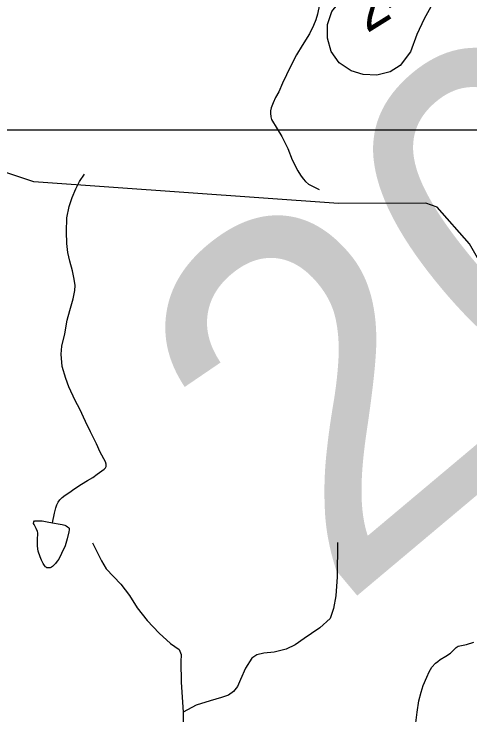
# Model space of a CAD drawing. Extents: x 2001466 to 31450019, y -30647475 to 847247.
# Drawn here: x 2211687 to 2214393, y 759130 to 763287 of the extents above; entities that cross this region are included whole.
import ezdxf

# ---------------------------------------------------------------- set-up
doc = ezdxf.new("R2010")
doc.units = 0
for name, color, linetype in [('Exist Hydrographic Creek Single Shore', 7, 'Continuous'), ('Exist Hydrographic Misc Water Feature', 7, 'Continuous'), ('Exist Road Non-System Type 51', 7, 'Continuous'), ('Exist Road Secondary Structure Standard Bridge Number Label', 7, 'Continuous'), ('Exist Road Secondary Type 51 Number Label', 7, 'Continuous'), ('Map Preparation Inset Cut Line', 7, 'Continuous')]:
    doc.layers.add(name, color=color, linetype=linetype)

msp = doc.modelspace()

# ---------------------------------------------------------------- linework, layer by layer
at = {"layer": 'Exist Hydrographic Creek Single Shore'}
msp.add_lwpolyline([(2216604.6, 762580), (2216571.1, 762525.1), (2216456.9, 762340.3), (2216366.1, 762263.4), (2216095.6, 762037.3), (2216010.3, 761983.3), (2215857.6, 761885.6), (2215714.9, 761774.8), (2215573.8, 761633.4), (2214875.8, 761493.6), (2214690.9, 761677.8), (2214498.7, 761734.2), (2214388.8, 761923.5), (2214196.9, 762140.7), (2214129.8, 762165), (2213612.9, 762162.4), (2211804.8, 762291.5), (2211436.9, 762413.8), (2211302.1, 762476.7)], dxfattribs=at)
at = {"layer": 'Exist Hydrographic Misc Water Feature'}
for points in [[(2213499.9, 763342.5), (2213488.6, 763286.6), (2213478.6, 763252.5), (2213464.9, 763218.4), (2213440.9, 763168.5), (2213397.6, 763100), (2213364, 763043.8), (2213330.3, 762979.5), (2213304.7, 762925.4), (2213279.3, 762877.3), (2213257.5, 762825.4), (2213237.9, 762791.1), (2213223.9, 762759.1), (2213212.4, 762730.8), (2213208.1, 762712.8), (2213208.5, 762699), (2213210.8, 762676.7), (2213214.9, 762661.1), (2213248.9, 762605.2), (2213277, 762559.6), (2213311.7, 762489.9), (2213338.3, 762421.8), (2213370.7, 762356), (2213387.1, 762330.4), (2213403.1, 762308.5), (2213417.5, 762292.6), (2213435.1, 762278.6), (2213497.5, 762245.2)], [(2211915.3, 760268.8), (2211927.2, 760327.1), (2211935.2, 760359.2), (2211940.7, 760375.3), (2211948.9, 760391.2), (2211959, 760405), (2211972.3, 760419.2), (2211990.3, 760433.5), (2212012.3, 760447.7), (2212048.2, 760471.9), (2212088.1, 760497.9), (2212123.8, 760520.5), (2212153.8, 760538.7), (2212179.6, 760558.7), (2212221.6, 760586.9), (2212229.4, 760595), (2212233.1, 760603), (2212233.3, 760611.1), (2212233.1, 760617.2), (2212229, 760631.2), (2212198.7, 760688.9), (2212176.3, 760738.5), (2212140, 760808.5), (2212111.5, 760870), (2212077.1, 760943.8), (2212050.8, 760995.6), (2212012.3, 761075.3), (2211993.8, 761125.1), (2211973.5, 761197.1), (2211966.7, 761269.1), (2211970.8, 761316.8), (2211988.3, 761390.8), (2212003.2, 761471.3), (2212019, 761529.4), (2212038.3, 761597.4), (2212047.9, 761647.5), (2212050, 761677.2), (2212044.1, 761713.4), (2212033.2, 761763.3), (2212019, 761821), (2212006.5, 761872.8), (2212000.6, 761926.8), (2211997.9, 761995), (2212001.2, 762078.9), (2212014.7, 762145), (2212032.4, 762199.2), (2212054.1, 762251), (2212076, 762293.1), (2212105.4, 762337.4)], [(2211915.3, 760268.8), (2211961.8, 760261.4), (2211973.7, 760259.2), (2211987.9, 760255.5), (2211995.9, 760251.4), (2212003.7, 760245.8), (2212009.8, 760241.6), (2212013.9, 760237.7), (2212013.9, 760227.6), (2212011.9, 760215.7), (2212002.4, 760173.7), (2211990.5, 760133.8), (2211969, 760087.5), (2211953, 760053.4), (2211943.4, 760041.1), (2211933.3, 760027.2), (2211923.1, 760019), (2211915.5, 760011.2), (2211909.5, 760006.8), (2211905.4, 760005), (2211901.7, 760003.1), (2211895.8, 760002.8), (2211891.5, 760003.1), (2211885.5, 760002.8), (2211881.6, 760002.9), (2211877.8, 760006.8), (2211873.9, 760008.6), (2211867.5, 760016.8), (2211859.3, 760028.6), (2211849.5, 760048.8), (2211841.3, 760068.3), (2211830.8, 760100.3), (2211826.5, 760130.5), (2211826.5, 760158.5), (2211826.5, 760176.4), (2211828.3, 760200.5), (2211828.3, 760210.2), (2211826.3, 760218.2), (2211818.3, 760236.4), (2211809.9, 760252.3), (2211806, 760260.2), (2211803.5, 760266.2), (2211803.7, 760274.3), (2211809.3, 760280.4), (2211813.6, 760280.2), (2211817.9, 760280.3), (2211837.4, 760280.6), (2211853.6, 760280.6), (2211883.7, 760274.8), (2211915.3, 760268.8)], [(2214071, 759082.5), (2214078.6, 759146.3), (2214089.9, 759214.3), (2214103.8, 759264.5), (2214115.1, 759304.6), (2214137, 759354.5), (2214151, 759384.8), (2214166.7, 759412.9), (2214188.5, 759436.7), (2214202, 759446.8), (2214216.4, 759458.9), (2214250, 759479.4), (2214276, 759495.7), (2214286.3, 759505.5), (2214301.7, 759521.9), (2214311.5, 759529.7), (2214321.8, 759537.9), (2214342.1, 759542.1), (2214371.6, 759548.2), (2214415.7, 759560.6)]]:
    msp.add_lwpolyline(points, dxfattribs=at)
at = {"layer": 'Exist Road Non-System Type 51'}
msp.add_line((2212691.5, 759145.6), (2212700.8, 758627.5), dxfattribs=at)
for points in [[(2214018, 763769.3), (2214136.3, 763635.3), (2214179.8, 763573), (2214201.6, 763492), (2214198.5, 763411.1), (2214161.2, 763330.1), (2214120.7, 763258.4), (2214077.1, 763165), (2214039.8, 763062.2), (2213977.5, 762981.2), (2213918.3, 762943.8), (2213840.5, 762925.1), (2213759.6, 762928.2), (2213688, 762950), (2213616.4, 762996.8), (2213569.7, 763065.3), (2213547.9, 763143.2), (2213547.9, 763224.2), (2213572.8, 763302), (2213607.1, 763342.5), (2213656.9, 763401.7), (2214018, 763769.3)], [(2212152.2, 760150.5), (2212206, 760043.4), (2212233, 759996.8), (2212321.1, 759905), (2212371.8, 759838), (2212418.2, 759765.1), (2212476.7, 759689.9), (2212549.1, 759614.4), (2212615.8, 759553.1), (2212667.1, 759518), (2212678.5, 759487.8), (2212677.6, 759445.8), (2212679.1, 759323.8), (2212691.5, 759145.6)], [(2213606, 760152.6), (2213603.8, 759948.7), (2213597.5, 759836.9), (2213581.9, 759761.2), (2213562.7, 759701.6), (2213501.6, 759646.9), (2213452.9, 759613.9), (2213408.3, 759582.8), (2213355.5, 759545.9), (2213301, 759521), (2213230.7, 759502.5), (2213168.6, 759495.7), (2213128.4, 759486.6), (2213098, 759467.2), (2213060.8, 759408), (2213031.4, 759340.6), (2213012.5, 759299), (2212989.9, 759269.4), (2212959.5, 759248.1), (2212917.2, 759232.9), (2212850.8, 759214.3), (2212768.3, 759188), (2212691.5, 759145.6)]]:
    msp.add_lwpolyline(points, dxfattribs=at)
at = {"layer": 'Map Preparation Inset Cut Line'}
msp.add_lwpolyline([(2211302.1, 762476.7), (2211302.1, 762600), (2215794.5, 762600)], dxfattribs=at)

# ---------------------------------------------------------------- texts
at = {"layer": 'Exist Road Secondary Structure Standard Bridge Number Label'}
msp.add_text('20', height=2132.54, rotation=40, dxfattribs=at).set_placement((2213613.7, 759745.6))
at = {"layer": 'Exist Road Secondary Type 51 Number Label'}
msp.add_text('2459', height=250, rotation=31.918, dxfattribs=at).set_placement((2213781.9, 763170.9))

doc.saveas('drawing.dxf')
